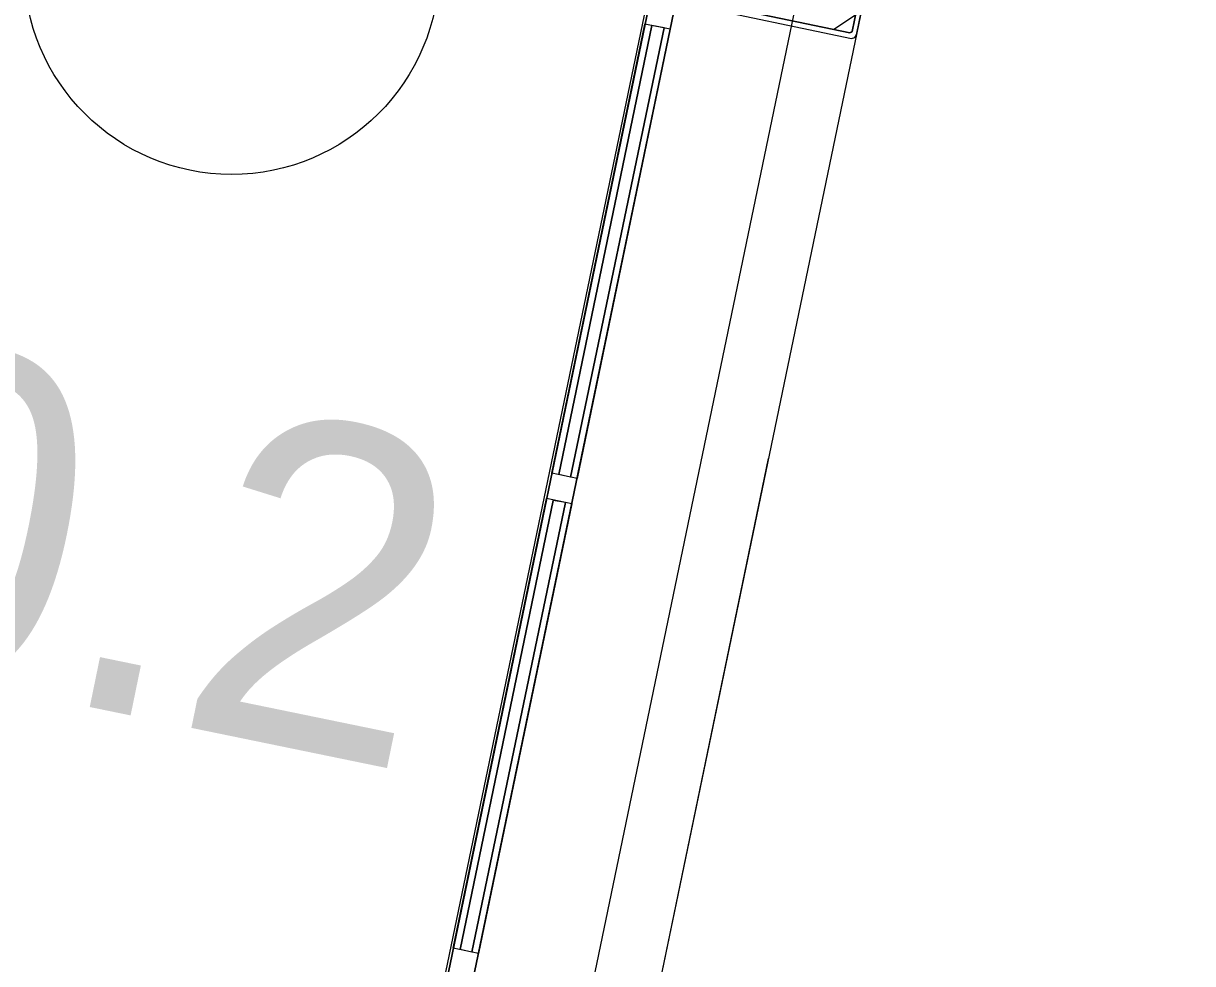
# Model space of a CAD drawing. Extents: x 81065 to 81486, y 452384 to 452681.
# Drawn here: x 81128.152 to 81130.827, y 452562.099 to 452564.251 of the extents above; entities that cross this region are included whole.
import ezdxf

# ---------------------------------------------------------------- set-up
doc = ezdxf.new("R2010")
doc.units = 0
doc.layers.add('B-BH-VH-KANTOPSLUITING-GV', color=7, linetype='Continuous')
doc.layers.add('N-WE-VW-VRI_ARMATUUR-S', color=7, linetype='Continuous')

msp = doc.modelspace()

# ---------------------------------------------------------------- linework, layer by layer
at = {"layer": 'B-BH-VH-KANTOPSLUITING-GV'}
for p, q in [((81122.2553, 452526.6302), (81131.0942, 452569.2132)), ((81123.1371, 452531.6334), (81130.9161, 452569.0924)), ((81130.1021, 452564.4954), (81130.0481, 452564.2324)), ((81130.0481, 452564.2324), (81130.1021, 452564.4954)), ((81130.0581, 452564.2244), (81130.1151, 452564.4984)), ((81128.6711, 452559.9274), (81129.5861, 452564.3334)), ((81128.6721, 452559.9024), (81129.5871, 452564.3084)), ((81129.5871, 452564.3084), (81128.6721, 452559.9024)), ((81128.7291, 452559.8904), (81129.6441, 452564.2964)), ((81129.6441, 452564.2964), (81128.7291, 452559.8904)), ((81129.6751, 452564.2944), (81130.0471, 452564.2164)), ((81130.0431, 452564.2294), (81129.6831, 452564.3044)), ((81129.6831, 452564.3044), (81130.0431, 452564.2294)), ((81130.0061, 452564.2374), (81130.0561, 452564.2704)), ((81129.3611, 452563.2214), (81129.5741, 452564.2494)), ((81129.5741, 452564.2494), (81129.3611, 452563.2214)), ((81129.3611, 452563.2214), (81129.5741, 452564.2494)), ((81129.5741, 452564.2494), (81129.3611, 452563.2214)), ((81129.3611, 452563.2214), (81129.5741, 452564.2494)), ((81129.5741, 452564.2494), (81129.3611, 452563.2214)), ((81129.3611, 452563.2214), (81129.5741, 452564.2494)), ((81129.5741, 452564.2494), (81129.3611, 452563.2214)), ((81129.3611, 452563.2214), (81129.5741, 452564.2494)), ((81129.5741, 452564.2494), (81129.3611, 452563.2214)), ((81129.3611, 452563.2214), (81129.5741, 452564.2494)), ((81129.5741, 452564.2494), (81129.3611, 452563.2214)), ((81129.3611, 452563.2214), (81129.5741, 452564.2494)), ((81129.5741, 452564.2494), (81129.3611, 452563.2214)), ((81129.3611, 452563.2214), (81129.5741, 452564.2494)), ((81129.5741, 452564.2494), (81129.3611, 452563.2214)), ((81129.3771, 452563.2184), (81129.5901, 452564.2464)), ((81129.5901, 452564.2464), (81129.3771, 452563.2184)), ((81129.3771, 452563.2184), (81129.5901, 452564.2464)), ((81129.5901, 452564.2464), (81129.3771, 452563.2184)), ((81129.3771, 452563.2184), (81129.5901, 452564.2464)), ((81129.5901, 452564.2464), (81129.3771, 452563.2184)), ((81129.3771, 452563.2184), (81129.5901, 452564.2464)), ((81129.5901, 452564.2464), (81129.3771, 452563.2184)), ((81129.5901, 452564.2464), (81129.3771, 452563.2184)), ((81129.3771, 452563.2184), (81129.5901, 452564.2464)), ((81129.5901, 452564.2464), (81129.3771, 452563.2184)), ((81129.3771, 452563.2184), (81129.5901, 452564.2464)), ((81129.5901, 452564.2464), (81129.3771, 452563.2184)), ((81129.3771, 452563.2184), (81129.5901, 452564.2464)), ((81129.5901, 452564.2464), (81129.3771, 452563.2184)), ((81129.3771, 452563.2184), (81129.5901, 452564.2464)), ((81129.4041, 452563.2124), (81129.6181, 452564.2404)), ((81129.6181, 452564.2404), (81129.4041, 452563.2124)), ((81129.4041, 452563.2124), (81129.6181, 452564.2404)), ((81129.6181, 452564.2404), (81129.4041, 452563.2124)), ((81129.4041, 452563.2124), (81129.6181, 452564.2404)), ((81129.6181, 452564.2404), (81129.4041, 452563.2124)), ((81129.4041, 452563.2124), (81129.6181, 452564.2404)), ((81129.6181, 452564.2404), (81129.4041, 452563.2124)), ((81129.6181, 452564.2404), (81129.4041, 452563.2124)), ((81129.4041, 452563.2124), (81129.6181, 452564.2404)), ((81129.6181, 452564.2404), (81129.4041, 452563.2124)), ((81129.4041, 452563.2124), (81129.6181, 452564.2404)), ((81129.6181, 452564.2404), (81129.4041, 452563.2124)), ((81129.4041, 452563.2124), (81129.6181, 452564.2404)), ((81129.6181, 452564.2404), (81129.4041, 452563.2124)), ((81129.4041, 452563.2124), (81129.6181, 452564.2404)), ((81129.4191, 452563.2094), (81129.6321, 452564.2374)), ((81129.6321, 452564.2374), (81129.4191, 452563.2094)), ((81129.4191, 452563.2094), (81129.6321, 452564.2374)), ((81129.6321, 452564.2374), (81129.4191, 452563.2094)), ((81129.4191, 452563.2094), (81129.6321, 452564.2374)), ((81129.6321, 452564.2374), (81129.4191, 452563.2094)), ((81129.4191, 452563.2094), (81129.6321, 452564.2374)), ((81129.6321, 452564.2374), (81129.4191, 452563.2094)), ((81129.4191, 452563.2094), (81129.6321, 452564.2374)), ((81129.6321, 452564.2374), (81129.4191, 452563.2094)), ((81129.4191, 452563.2094), (81129.6321, 452564.2374)), ((81129.6321, 452564.2374), (81129.4191, 452563.2094)), ((81129.4191, 452563.2094), (81129.6321, 452564.2374)), ((81129.6321, 452564.2374), (81129.4191, 452563.2094)), ((81129.4191, 452563.2094), (81129.6321, 452564.2374)), ((81129.6321, 452564.2374), (81129.4191, 452563.2094)), ((81129.6321, 452564.2374), (81129.5741, 452564.2494)), ((81129.6321, 452564.2374), (81129.5741, 452564.2494)), ((81129.6321, 452564.2374), (81129.5741, 452564.2494)), ((81129.6321, 452564.2374), (81129.5741, 452564.2494)), ((81129.6321, 452564.2374), (81129.5741, 452564.2494)), ((81129.6321, 452564.2374), (81129.5741, 452564.2494)), ((81129.6321, 452564.2374), (81129.5741, 452564.2494)), ((81129.6321, 452564.2374), (81129.5741, 452564.2494)), ((81129.6321, 452564.2374), (81129.5741, 452564.2494)), ((81129.6321, 452564.2374), (81129.5741, 452564.2494)), ((81129.6321, 452564.2374), (81129.5741, 452564.2494)), ((81129.6321, 452564.2374), (81129.5741, 452564.2494)), ((81129.6321, 452564.2374), (81129.5741, 452564.2494)), ((81129.6321, 452564.2374), (81129.5741, 452564.2494)), ((81129.6321, 452564.2374), (81129.5741, 452564.2494)), ((81129.6321, 452564.2374), (81129.5741, 452564.2494)), ((81129.6181, 452564.2404), (81129.5901, 452564.2464)), ((81129.6181, 452564.2404), (81129.5901, 452564.2464)), ((81129.6181, 452564.2404), (81129.5901, 452564.2464)), ((81129.6181, 452564.2404), (81129.5901, 452564.2464)), ((81129.6181, 452564.2404), (81129.5901, 452564.2464)), ((81129.6181, 452564.2404), (81129.5901, 452564.2464)), ((81129.6181, 452564.2404), (81129.5901, 452564.2464)), ((81129.6181, 452564.2404), (81129.5901, 452564.2464)), ((81129.6181, 452564.2404), (81129.5901, 452564.2464)), ((81129.6181, 452564.2404), (81129.5901, 452564.2464)), ((81129.6181, 452564.2404), (81129.5901, 452564.2464)), ((81129.6181, 452564.2404), (81129.5901, 452564.2464)), ((81129.6181, 452564.2404), (81129.5901, 452564.2464)), ((81129.6181, 452564.2404), (81129.5901, 452564.2464)), ((81129.6181, 452564.2404), (81129.5901, 452564.2464)), ((81129.6181, 452564.2404), (81129.5901, 452564.2464)), ((81129.9761, 452564.2434), (81129.9771, 452564.2434)), ((81130.0261, 452564.2334), (81130.0261, 452564.2334)), ((81130.0461, 452564.2304), (81130.0431, 452564.2294)), ((81130.0431, 452564.2294), (81130.0461, 452564.2304)), ((81130.0481, 452564.2324), (81130.0461, 452564.2304)), ((81130.0461, 452564.2304), (81130.0481, 452564.2324)), ((81130.0471, 452564.2164), (81130.0541, 452564.2184)), ((81130.0541, 452564.2184), (81130.0581, 452564.2244)), ((81129.3491, 452560.8074), (81129.8571, 452563.2554)), ((81129.4191, 452563.2094), (81129.3611, 452563.2214)), ((81129.4191, 452563.2094), (81129.3611, 452563.2214)), ((81129.4191, 452563.2094), (81129.3611, 452563.2214)), ((81129.4191, 452563.2094), (81129.3611, 452563.2214)), ((81129.4191, 452563.2094), (81129.3611, 452563.2214)), ((81129.4191, 452563.2094), (81129.3611, 452563.2214)), ((81129.4191, 452563.2094), (81129.3611, 452563.2214)), ((81129.4191, 452563.2094), (81129.3611, 452563.2214)), ((81129.4191, 452563.2094), (81129.3611, 452563.2214)), ((81129.4191, 452563.2094), (81129.3611, 452563.2214)), ((81129.4191, 452563.2094), (81129.3611, 452563.2214)), ((81129.4191, 452563.2094), (81129.3611, 452563.2214)), ((81129.4191, 452563.2094), (81129.3611, 452563.2214)), ((81129.4191, 452563.2094), (81129.3611, 452563.2214)), ((81129.4191, 452563.2094), (81129.3611, 452563.2214)), ((81129.4191, 452563.2094), (81129.3611, 452563.2214)), ((81129.4041, 452563.2124), (81129.3771, 452563.2184)), ((81129.4041, 452563.2124), (81129.3771, 452563.2184)), ((81129.4041, 452563.2124), (81129.3771, 452563.2184)), ((81129.4041, 452563.2124), (81129.3771, 452563.2184)), ((81129.4041, 452563.2124), (81129.3771, 452563.2184)), ((81129.4041, 452563.2124), (81129.3771, 452563.2184)), ((81129.4041, 452563.2124), (81129.3771, 452563.2184)), ((81129.4041, 452563.2124), (81129.3771, 452563.2184)), ((81129.4041, 452563.2124), (81129.3771, 452563.2184)), ((81129.4041, 452563.2124), (81129.3771, 452563.2184)), ((81129.4041, 452563.2124), (81129.3771, 452563.2184)), ((81129.4041, 452563.2124), (81129.3771, 452563.2184)), ((81129.4041, 452563.2124), (81129.3771, 452563.2184)), ((81129.4041, 452563.2124), (81129.3771, 452563.2184)), ((81129.4041, 452563.2124), (81129.3771, 452563.2184)), ((81129.4041, 452563.2124), (81129.3771, 452563.2184)), ((81129.1351, 452562.1344), (81129.3491, 452563.1634)), ((81129.3491, 452563.1634), (81129.1351, 452562.1344)), ((81129.1351, 452562.1344), (81129.3491, 452563.1634)), ((81129.3491, 452563.1634), (81129.1351, 452562.1344)), ((81129.1351, 452562.1344), (81129.3491, 452563.1634)), ((81129.3491, 452563.1634), (81129.1351, 452562.1344)), ((81129.1351, 452562.1344), (81129.3491, 452563.1634)), ((81129.3491, 452563.1634), (81129.1351, 452562.1344)), ((81129.1351, 452562.1344), (81129.3491, 452563.1634)), ((81129.3491, 452563.1634), (81129.1351, 452562.1344)), ((81129.1351, 452562.1344), (81129.3491, 452563.1634)), ((81129.3491, 452563.1634), (81129.1351, 452562.1344)), ((81129.1351, 452562.1344), (81129.3491, 452563.1634)), ((81129.3491, 452563.1634), (81129.1351, 452562.1344)), ((81129.1351, 452562.1344), (81129.3491, 452563.1634)), ((81129.3491, 452563.1634), (81129.1351, 452562.1344)), ((81129.3641, 452563.1594), (81129.1511, 452562.1314)), ((81129.1511, 452562.1314), (81129.3641, 452563.1594)), ((81129.1511, 452562.1314), (81129.3641, 452563.1594)), ((81129.3641, 452563.1594), (81129.1511, 452562.1314)), ((81129.1511, 452562.1314), (81129.3641, 452563.1594)), ((81129.3641, 452563.1594), (81129.1511, 452562.1314)), ((81129.3641, 452563.1594), (81129.1511, 452562.1314)), ((81129.1511, 452562.1314), (81129.3641, 452563.1594)), ((81129.1511, 452562.1314), (81129.3641, 452563.1594)), ((81129.3641, 452563.1594), (81129.1511, 452562.1314)), ((81129.1511, 452562.1314), (81129.3641, 452563.1594)), ((81129.3641, 452563.1594), (81129.1511, 452562.1314)), ((81129.1511, 452562.1314), (81129.3641, 452563.1594)), ((81129.3641, 452563.1594), (81129.1511, 452562.1314)), ((81129.1511, 452562.1314), (81129.3641, 452563.1594)), ((81129.3641, 452563.1594), (81129.1511, 452562.1314)), ((81129.3921, 452563.1544), (81129.1781, 452562.1254)), ((81129.1781, 452562.1254), (81129.3921, 452563.1544)), ((81129.1781, 452562.1254), (81129.3921, 452563.1544)), ((81129.3921, 452563.1544), (81129.1781, 452562.1254)), ((81129.1781, 452562.1254), (81129.3921, 452563.1544)), ((81129.3921, 452563.1544), (81129.1781, 452562.1254)), ((81129.3921, 452563.1544), (81129.1781, 452562.1254)), ((81129.1781, 452562.1254), (81129.3921, 452563.1544)), ((81129.1781, 452562.1254), (81129.3921, 452563.1544)), ((81129.3921, 452563.1544), (81129.1781, 452562.1254)), ((81129.1781, 452562.1254), (81129.3921, 452563.1544)), ((81129.3921, 452563.1544), (81129.1781, 452562.1254)), ((81129.1781, 452562.1254), (81129.3921, 452563.1544)), ((81129.3921, 452563.1544), (81129.1781, 452562.1254)), ((81129.1781, 452562.1254), (81129.3921, 452563.1544)), ((81129.3921, 452563.1544), (81129.1781, 452562.1254)), ((81129.1931, 452562.1224), (81129.4071, 452563.1514)), ((81129.4071, 452563.1514), (81129.1931, 452562.1224)), ((81129.1931, 452562.1224), (81129.4071, 452563.1514)), ((81129.4071, 452563.1514), (81129.1931, 452562.1224)), ((81129.1931, 452562.1224), (81129.4071, 452563.1514)), ((81129.4071, 452563.1514), (81129.1931, 452562.1224)), ((81129.1931, 452562.1224), (81129.4071, 452563.1514)), ((81129.4071, 452563.1514), (81129.1931, 452562.1224)), ((81129.1931, 452562.1224), (81129.4071, 452563.1514)), ((81129.4071, 452563.1514), (81129.1931, 452562.1224)), ((81129.1931, 452562.1224), (81129.4071, 452563.1514)), ((81129.4071, 452563.1514), (81129.1931, 452562.1224)), ((81129.1931, 452562.1224), (81129.4071, 452563.1514)), ((81129.4071, 452563.1514), (81129.1931, 452562.1224)), ((81129.1931, 452562.1224), (81129.4071, 452563.1514)), ((81129.4071, 452563.1514), (81129.1931, 452562.1224)), ((81129.4071, 452563.1514), (81129.3491, 452563.1634)), ((81129.4071, 452563.1514), (81129.3491, 452563.1634)), ((81129.4071, 452563.1514), (81129.3491, 452563.1634)), ((81129.4071, 452563.1514), (81129.3491, 452563.1634)), ((81129.4071, 452563.1514), (81129.3491, 452563.1634)), ((81129.4071, 452563.1514), (81129.3491, 452563.1634)), ((81129.4071, 452563.1514), (81129.3491, 452563.1634)), ((81129.4071, 452563.1514), (81129.3491, 452563.1634)), ((81129.4071, 452563.1514), (81129.3491, 452563.1634)), ((81129.4071, 452563.1514), (81129.3491, 452563.1634)), ((81129.4071, 452563.1514), (81129.3491, 452563.1634)), ((81129.4071, 452563.1514), (81129.3491, 452563.1634)), ((81129.4071, 452563.1514), (81129.3491, 452563.1634)), ((81129.4071, 452563.1514), (81129.3491, 452563.1634)), ((81129.4071, 452563.1514), (81129.3491, 452563.1634)), ((81129.4071, 452563.1514), (81129.3491, 452563.1634)), ((81129.3921, 452563.1544), (81129.3641, 452563.1594)), ((81129.3921, 452563.1544), (81129.3641, 452563.1594)), ((81129.3921, 452563.1544), (81129.3641, 452563.1594)), ((81129.3921, 452563.1544), (81129.3641, 452563.1594)), ((81129.3921, 452563.1544), (81129.3641, 452563.1594)), ((81129.3921, 452563.1544), (81129.3641, 452563.1594)), ((81129.3921, 452563.1544), (81129.3641, 452563.1594)), ((81129.3921, 452563.1544), (81129.3641, 452563.1594)), ((81129.3921, 452563.1544), (81129.3641, 452563.1594)), ((81129.3921, 452563.1544), (81129.3641, 452563.1594)), ((81129.3921, 452563.1544), (81129.3641, 452563.1594)), ((81129.3921, 452563.1544), (81129.3641, 452563.1594)), ((81129.3921, 452563.1544), (81129.3641, 452563.1594)), ((81129.3921, 452563.1544), (81129.3641, 452563.1594)), ((81129.3921, 452563.1544), (81129.3641, 452563.1594)), ((81129.3921, 452563.1544), (81129.3641, 452563.1594)), ((81129.1931, 452562.1224), (81129.1351, 452562.1344)), ((81129.1931, 452562.1224), (81129.1351, 452562.1344)), ((81129.1931, 452562.1224), (81129.1351, 452562.1344)), ((81129.1931, 452562.1224), (81129.1351, 452562.1344)), ((81129.1931, 452562.1224), (81129.1351, 452562.1344)), ((81129.1931, 452562.1224), (81129.1351, 452562.1344)), ((81129.1931, 452562.1224), (81129.1351, 452562.1344)), ((81129.1931, 452562.1224), (81129.1351, 452562.1344)), ((81129.1931, 452562.1224), (81129.1351, 452562.1344)), ((81129.1931, 452562.1224), (81129.1351, 452562.1344)), ((81129.1931, 452562.1224), (81129.1351, 452562.1344)), ((81129.1931, 452562.1224), (81129.1351, 452562.1344)), ((81129.1931, 452562.1224), (81129.1351, 452562.1344)), ((81129.1931, 452562.1224), (81129.1351, 452562.1344)), ((81129.1931, 452562.1224), (81129.1351, 452562.1344)), ((81129.1931, 452562.1224), (81129.1351, 452562.1344)), ((81129.1781, 452562.1254), (81129.1511, 452562.1314)), ((81129.1781, 452562.1254), (81129.1511, 452562.1314)), ((81129.1781, 452562.1254), (81129.1511, 452562.1314)), ((81129.1781, 452562.1254), (81129.1511, 452562.1314)), ((81129.1781, 452562.1254), (81129.1511, 452562.1314)), ((81129.1781, 452562.1254), (81129.1511, 452562.1314)), ((81129.1781, 452562.1254), (81129.1511, 452562.1314)), ((81129.1781, 452562.1254), (81129.1511, 452562.1314)), ((81129.1781, 452562.1254), (81129.1511, 452562.1314)), ((81129.1781, 452562.1254), (81129.1511, 452562.1314)), ((81129.1781, 452562.1254), (81129.1511, 452562.1314)), ((81129.1781, 452562.1254), (81129.1511, 452562.1314)), ((81129.1781, 452562.1254), (81129.1511, 452562.1314)), ((81129.1781, 452562.1254), (81129.1511, 452562.1314)), ((81129.1781, 452562.1254), (81129.1511, 452562.1314)), ((81129.1781, 452562.1254), (81129.1511, 452562.1314))]:
    msp.add_line(p, q, dxfattribs=at)
at = {"layer": 'N-WE-VW-VRI_ARMATUUR-S'}
msp.add_circle((81128.6282, 452564.3806), 0.4753, dxfattribs=at)

# ---------------------------------------------------------------- texts
msp.add_text('DK90.2', height=0.75, rotation=348.3917, dxfattribs=at).set_placement((81125.7564, 452563.2098))

doc.saveas('drawing.dxf')
